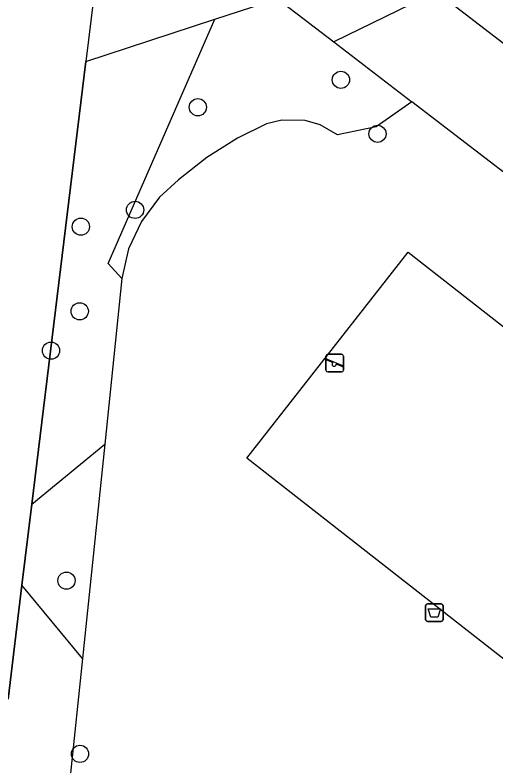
# Model space of a CAD drawing. Extents: x 161928 to 163055, y 386475 to 387428.
# Drawn here: x 162415 to 162442.33, y 386658.51 to 386701.14 of the extents above; entities that cross this region are included whole.
import ezdxf

# ---------------------------------------------------------------- set-up
doc = ezdxf.new("R2010")
doc.units = 0
for name, color, linetype in [('IMGEO_Afvalbak', 7, 'Continuous'), ('IMGEO_Boom', 7, 'Continuous'), ('IMGEO_Groenvoorziening', 7, 'Continuous'), ('IMGEO_Hek', 7, 'Continuous'), ('IMGEO_Speelvoorziening', 7, 'Continuous'), ('IMGEO_Voetpad_open', 7, 'Continuous')]:
    doc.layers.add(name, color=color, linetype=linetype)

msp = doc.modelspace()

# ---------------------------------------------------------------- linework, layer by layer
at = {"layer": 'IMGEO_Afvalbak'}
for p, q in [((162438.33, 386666.772), (162438.33, 386667.572)), ((162438.33, 386667.572), (162438.33, 386666.772)), ((162438.43, 386667.672), (162439.22, 386667.672)), ((162439.22, 386667.672), (162438.43, 386667.672)), ((162439.32, 386667.572), (162439.32, 386666.772)), ((162439.32, 386666.772), (162439.32, 386667.572)), ((162439.22, 386666.672), (162438.43, 386666.672)), ((162438.43, 386666.672), (162439.22, 386666.672))]:
    msp.add_line(p, q, dxfattribs=at)
msp.add_lwpolyline([(162438.473, 386667.386), (162439.177, 386667.386), (162439.028, 386666.916), (162438.622, 386666.916), (162438.473, 386667.386)], dxfattribs=at)
for centre, start, end in [((162438.43, 386667.572), 90, 180), ((162438.43, 386667.572), 90, 180), ((162439.22, 386667.572), 0, 90), ((162439.22, 386667.572), 360, 90), ((162438.43, 386666.772), 180, 270), ((162438.43, 386666.772), 180, 270), ((162439.22, 386666.772), 270, 0), ((162439.22, 386666.772), 270, 0)]:
    msp.add_arc(centre, 0.1, start, end, dxfattribs=at)
at = {"layer": 'IMGEO_Boom'}
for centre in [(162433.518, 386697.453), (162425.39, 386695.894), (162435.597, 386694.383), (162421.824, 386690.06), (162418.744, 386689.105), (162418.678, 386684.298), (162417.046, 386682.063), (162417.924, 386668.993), (162418.693, 386659.146)]:
    msp.add_circle(centre, 0.489, dxfattribs=at)
at = {"layer": 'IMGEO_Groenvoorziening'}
for points in [[(162420.498, 386714.935), (162421.239, 386714.038), (162419.929, 386705.897), (162419.025, 386698.487)], [(162438.957, 386702.466), (162433.117, 386699.61)], [(162426.348, 386700.9), (162429.914, 386702.07), (162433.117, 386699.61)], [(162419.025, 386698.487), (162426.348, 386700.9)], [(162421.075, 386686.157), (162420.287, 386687.019), (162426.348, 386700.9)], [(162433.117, 386699.61), (162437.546, 386696.206)], [(162419.025, 386698.487), (162415.956, 386673.335)], [(162437.546, 386696.206), (162435.514, 386694.772), (162433.316, 386694.327), (162432.342, 386694.885), (162431.489, 386695.133), (162430.16, 386695.161), (162429.298, 386694.949), (162427.649, 386694.129), (162425.906, 386693.035), (162424.287, 386691.764), (162423.214, 386690.791), (162422.18, 386689.408), (162421.457, 386687.841), (162421.075, 386686.157)], [(162445.842, 386689.832), (162437.546, 386696.206)], [(162447.909, 386660.505), (162428.17, 386675.945), (162437.336, 386687.665), (162457.076, 386672.225), (162447.909, 386660.505)], [(162421.075, 386686.157), (162420.097, 386676.753)], [(162415.956, 386673.335), (162420.097, 386676.753)], [(162420.097, 386676.753), (162418.828, 386664.56)], [(162415.956, 386673.335), (162415.396, 386668.743)], [(162415.396, 386668.743), (162414.605, 386662.262)], [(162418.828, 386664.56), (162415.396, 386668.743)], [(162418.828, 386664.56), (162418.132, 386657.869)]]:
    msp.add_lwpolyline(points, dxfattribs=at)
at = {"layer": 'IMGEO_Hek'}
for points in [[(162415.956, 386673.335), (162419.025, 386698.487)], [(162415.396, 386668.743), (162415.956, 386673.335)], [(162414.605, 386662.262), (162415.396, 386668.743)]]:
    msp.add_lwpolyline(points, dxfattribs=at)
at = {"layer": 'IMGEO_Speelvoorziening'}
for p, q in [((162432.769, 386681.852), (162433.559, 386681.852)), ((162433.559, 386681.852), (162432.769, 386681.852)), ((162432.669, 386680.952), (162432.669, 386681.752)), ((162432.669, 386681.752), (162432.669, 386680.952)), ((162433.052, 386681.38), (162432.713, 386681.517)), ((162432.738, 386681.577), (162433.614, 386681.224)), ((162433.659, 386681.752), (162433.659, 386680.952)), ((162433.659, 386680.952), (162433.659, 386681.752)), ((162433.59, 386681.164), (162433.25, 386681.301)), ((162433.559, 386680.852), (162432.769, 386680.852)), ((162432.769, 386680.852), (162433.559, 386680.852))]:
    msp.add_line(p, q, dxfattribs=at)
for centre, radius, start, end in [((162432.769, 386681.752), 0.1, 90, 180), ((162432.769, 386681.752), 0.1, 90, 180), ((162433.559, 386681.752), 0.1, 0, 90), ((162433.559, 386681.752), 0.1, 360, 90), ((162432.726, 386681.547), 0.0327, 68.078, 248.078), ((162433.131, 386681.29), 0.12, 130.9928, 5.1632), ((162432.769, 386680.952), 0.1, 180, 270), ((162432.769, 386680.952), 0.1, 180, 270), ((162433.559, 386680.952), 0.1, 270, 0), ((162433.559, 386680.952), 0.1, 270, 0), ((162433.602, 386681.194), 0.0327, 248.078, 68.078)]:
    msp.add_arc(centre, radius, start, end, dxfattribs=at)
at = {"layer": 'IMGEO_Voetpad_open'}
msp.add_lwpolyline([(162438.957, 386702.466), (162445.226, 386697.635), (162445.506, 386697.418)], dxfattribs=at)

doc.saveas('drawing.dxf')
